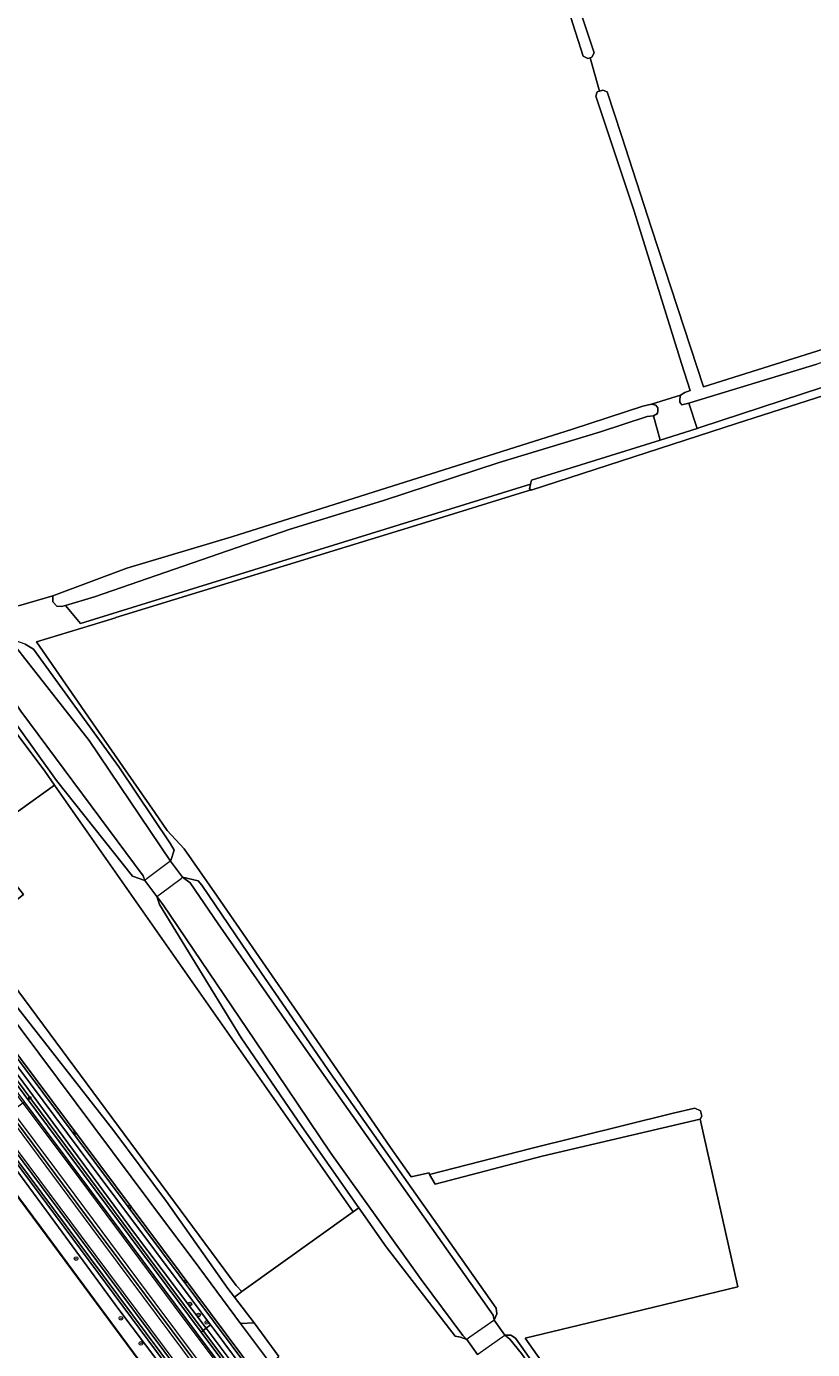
# Model space of a CAD drawing. Header units: metres. Extents: x 168032 to 180145, y 382923 to 399665.
# Tile 269 of 293: x 169801 to 169971, y 397392 to 397678. Entities that reach past the tile are written whole.
import ezdxf
from ezdxf.enums import TextEntityAlignment as Align

# ---------------------------------------------------------------- set-up
doc = ezdxf.new("R2010")
doc.units = ezdxf.units.M
doc.linetypes.add('VW-3-3_STREEP', pattern=[6, 3, -3])
doc.layers.get('0').update_dxf_attribs({"color": 8, "lineweight": 18})
for name, color, linetype, lineweight in [('B-WE-GK-BESCHOEIING_DAMWAND-G', 8, 'GK-BESCHOEIING', 18), ('B-WE-GR-BEPLANTING_CULTUUR_BOSPLANTSOEN-GV', 8, 'Continuous', 18), ('B-WE-GR-BEPLANTING_CULTUUR_VASTE PLANTENVAK-GV', 8, 'Continuous', 18), ('B-WE-GR-BOOM-S', 8, 'Continuous', 18), ('B-WE-GR-BOUWLAND-GV', 8, 'Continuous', 18), ('B-WE-GR-GRAS-GV', 8, 'Continuous', 18), ('B-WE-GR-HAAG-G', 8, 'GR-HAAG1', 18), ('B-WE-GW-TALUD_KRUIN-G', 8, 'Continuous', 18), ('B-WE-IE-MEUBILAIR_WEGMEUBILAIR-G', 8, 'Continuous', 18), ('B-WE-IE-MEUBILAIR_WEGMEUBILAIR_PAAL-S', 8, 'Continuous', 18), ('B-WE-IE-TERREINAFSCHEIDING_KUNSTMATIG_HEKWERK-G', 8, 'IE-TERREINAFSCHEIDING-KUNSTMATIG', 18), ('B-WE-IE-TERREINAFSCHEIDING_KUNSTMATIG_MUUR-GV', 8, 'Continuous', 18), ('B-WE-KW-KUNSTWERK_DEK-GV', 8, 'Continuous', 18), ('B-WE-OG-TERREIN_CULTUURSCHEIDING-GV', 8, 'Continuous', 18), ('B-WE-OG-TERREIN_ERF-GV', 8, 'Continuous', 18), ('B-WE-OG-WATER-GV', 8, 'Continuous', 18), ('B-WE-OG-WATER_GREPPEL-GV', 8, 'Continuous', 18), ('B-WE-OG-WATER_RIVIER-GV', 8, 'Continuous', 18), ('B-WE-OG-WATER_SLOOT-GV', 8, 'Continuous', 18), ('B-WE-OG-WEG-GV', 8, 'Continuous', 18), ('B-WE-RI-GWA_KOLK-S', 8, 'Continuous', 18), ('B-WE-VH-VERHARDING_ASFALT-GV', 8, 'Continuous', 18), ('B-WE-VH-VERHARDING_BETONSTRAATSTEEN-GV', 8, 'Continuous', 18), ('B-WE-VH-VERHARDING_FUNDERING_ZAND-GV', 8, 'Continuous', 18), ('B-WE-VH-VERHARDING_GRASBETONSTEEN-GV', 8, 'Continuous', 18), ('B-WE-VW-MARKERING_LANGS_STREEP_33-G', 8, 'VW-3-3_STREEP', 13), ('B-WE-VW-MARKERING_LANGS_STREEP_DOORGETROKKEN_3X015-G', 8, 'Continuous', 13), ('B-WE-VW-MARKERING_PICTOGRAM-G', 8, 'Continuous', 18)]:
    doc.layers.add(name, color=color, linetype=linetype, lineweight=lineweight)
doc.styles.add('NLCS-ISO', font='NLCS-ISO.ttf')
doc.linetypes.add('GK-BESCHOEIING', pattern='A,30,-5,[1,NLCS.SHX,S=1,R=0,X=0,Y=0],-5', length=40)
doc.linetypes.add('GR-HAAG1', pattern='A,6,[176,NLCS.SHX,S=0.125,R=0,X=0,Y=0],-2', length=8)
doc.linetypes.add('IE-TERREINAFSCHEIDING-KUNSTMATIG', pattern='A,4,[82,NLCS.SHX,S=0.75,R=90,X=0,Y=0],4,-2', length=10)

# ---------------------------------------------------------------- blocks, each defined once
blk = doc.blocks.new('SIE-WEG_PAAL_HECTOMETERPAAL-SO')
at = {"color": 0, "linetype": 'ByBlock', "lineweight": 18}
blk.add_lwpolyline([(-1.44375, -0.94375), (1.44375, -0.94375), (1.44375, 0.94375), (-1.44375, 0.94375)], close=True, dxfattribs=at)
at = {"color": 0, "linetype": 'ByBlock', "lineweight": 18, "style": 'NLCS-ISO'}
blk.add_text('hm', height=1.5, dxfattribs=at).set_placement((0, 0), align=Align.MIDDLE_CENTER)
at = {"style": 'NLCS-ISO'}
blk.add_attdef('WAARDE', (2.13125, -1.69375), '', height=1.5, dxfattribs=at)
blk = doc.blocks.new('SRI-KOLK-SO')
at = {"color": 0, "linetype": 'ByBlock', "lineweight": 18}
blk.add_lwpolyline([(-1.125, -1.125), (1.125, -1.125), (1.125, 1.125), (-1.125, 1.125)], close=True, dxfattribs=at)
at = {"color": 0, "linetype": 'ByBlock', "lineweight": 18, "style": 'NLCS-ISO'}
blk.add_text('k', height=1.5, dxfattribs=at).set_placement((0, 0), align=Align.MIDDLE_CENTER)
blk = doc.blocks.new('SGR-BOOM_01-SO')
at = {"linetype": 'ByBlock', "lineweight": 18}
h = blk.add_hatch(color=0, dxfattribs=at)
h.dxf.hatch_style = 1
edge = h.paths.add_edge_path()
edge.add_arc((0, 0), 0.25, 0, 360)
at = {"color": 0, "linetype": 'ByBlock', "lineweight": 18}
for radius in [2, 0.25]:
    blk.add_circle((0, 0), radius, dxfattribs=at)

msp = doc.modelspace()

# ---------------------------------------------------------------- linework, layer by layer
at = {"layer": 'B-WE-GK-BESCHOEIING_DAMWAND-G', "flags": 128}
msp.add_lwpolyline([(169638.37, 397641.729), (169658.733, 397614.351), (169680.825, 397584.766), (169702.843, 397554.926), (169730.758, 397517.612), (169754.97, 397484.883), (169779.341, 397452.045), (169804.395, 397418.286), (169831.302, 397381.879), (169848.598, 397358.696), (169863.92, 397338.299)], dxfattribs=at)
at = {"layer": 'B-WE-GR-BEPLANTING_CULTUUR_BOSPLANTSOEN-GV', "flags": 128}
msp.add_lwpolyline([(170200.29, 397678.466), (170168.35, 397668.13), (170129.596, 397655.457), (170093.705, 397644.25), (170060.989, 397633.601), (170032.476, 397624.751), (170001.536, 397614.651), (169972.41, 397605.026), (169945.861, 397596.985), (169944.724, 397596.616), (169946.488, 397591.103), (169947.085, 397591.289), (170048.949, 397624.732), (170091.202, 397638.437), (170133.786, 397652.097), (170160.617, 397660.734), (170187.195, 397669.776), (170227.539, 397682.152)], dxfattribs=at)
msp.add_lwpolyline([(169910.423, 397579.055), (169910.625, 397579.912), (169938.474, 397588.602), (169937.045, 397593.834), (169935.69, 397593.684), (169925.56, 397590.397), (169903.63, 397583.764), (169878.424, 397575.454), (169858.444, 397569.328), (169816.088, 397554.692), (169809.767, 397552.821), (169813.041, 397548.934)], close=True, dxfattribs=at)
at = {"layer": 'B-WE-GR-BEPLANTING_CULTUUR_VASTE PLANTENVAK-GV', "flags": 128}
for points in [[(169917.952, 397382.034), (169909.292, 397394.293), (169932.616, 397399.935), (169955.297, 397405.422), (169947.848, 397438.458), (169947.115, 397441.675), (169912.954, 397433.696), (169889.773, 397427.617), (169888.591, 397429.72), (169888.484, 397430.067), (169887.493, 397429.839), (169884.58, 397429.169), (169880.159, 397435.563), (169875.904, 397441.718), (169865.628, 397456.582), (169842.592, 397489.901), (169835.508, 397500.148), (169831.828, 397504.092), (169829.108, 397508.017), (169814.635, 397528.897), (169803.524, 397544.927), (169815.406, 397548.578), (169820.609, 397550.176), (169820.721, 397550.21), (169888.663, 397571.083), (169896.791, 397573.58), (169908.182, 397577.08), (169910.553, 397577.808), (169910.175, 397578.06), (169910.423, 397579.055), (169813.041, 397548.934), (169809.767, 397552.821), (169808.944, 397552.577), (169807.917, 397552.639), (169807.022, 397553.604), (169807.065, 397554.883), (169799.644, 397552.77)], [(169801.061, 397544.427), (169802.855, 397543.392), (169821.37, 397517.874), (169832.51, 397501.226), (169833.288, 397499.839), (169832.563, 397497.642), (169832.52, 397497.513), (169835.149, 397494.016), (169838.495, 397493.206), (169839.311, 397492.273), (169852.237, 397473.245), (169867.195, 397451.491), (169890.316, 397418.794), (169902.985, 397400.781), (169903.115, 397399.516), (169902.546, 397398.175), (169904.834, 397394.924), (169906.177, 397394.911), (169907.2, 397394.263), (169930.2, 397361.779)]]:
    msp.add_lwpolyline(points, dxfattribs=at)
at = {"layer": 'B-WE-GR-BOUWLAND-GV', "flags": 128}
for points in [[(169799.644, 397552.77), (169807.065, 397554.883), (169823.034, 397560.882), (169845.788, 397567.697), (169919.546, 397590.98), (169934.761, 397595.905), (169936.586, 397596.406), (169942.87, 397598.35), (169943.838, 397598.901), (169944.946, 397599.303), (169943.078, 397605.184), (169932.862, 397638.102), (169924.596, 397663.028), (169924.88, 397663.959), (169925.365, 397664.093), (169923.32, 397671.338), (169922.83, 397671.169), (169921.846, 397671.633), (169901.517, 397735.244)], [(169999.075, 397606.304), (169955.022, 397592.215), (169910.572, 397577.795), (169910.553, 397577.808), (169908.182, 397577.08), (169896.791, 397573.58), (169888.663, 397571.083), (169820.721, 397550.21), (169820.609, 397550.176), (169815.406, 397548.578), (169803.524, 397544.927), (169814.635, 397528.897), (169829.108, 397508.017), (169831.828, 397504.092), (169835.508, 397500.148), (169842.592, 397489.901), (169865.628, 397456.582), (169875.904, 397441.718), (169880.159, 397435.563), (169884.58, 397429.169), (169887.493, 397429.839), (169888.484, 397430.067), (169888.591, 397429.72), (169910.503, 397435.339), (169941.006, 397442.911), (169945.966, 397444.073), (169947.209, 397443.483), (169947.527, 397442.333), (169947.115, 397441.675), (169947.848, 397438.458), (169955.297, 397405.422), (169932.616, 397399.935), (169909.292, 397394.293), (169917.952, 397382.034)]]:
    msp.add_lwpolyline(points, dxfattribs=at)
at = {"layer": 'B-WE-GR-GRAS-GV', "flags": 128}
for points in [[(169919.068, 397687.811), (169924.207, 397672.355), (169923.69, 397671.467), (169923.32, 397671.338), (169925.365, 397664.093), (169926.071, 397664.29), (169926.991, 397663.979), (169930.136, 397654.521), (169936.595, 397634.422), (169947.875, 397600.15), (170047.737, 397631.586), (170168.15, 397670.317), (170200.386, 397680.78)], [(169835.756, 397381.339), (169821.359, 397400.456), (169807.491, 397419.372), (169792.537, 397439.564), (169776.727, 397460.25), (169760.629, 397481.874), (169747.256, 397499.787), (169733.723, 397518.097), (169720.217, 397536.437), (169698.113, 397565.863), (169674.879, 397597.08), (169658.455, 397619.631), (169640.852, 397643.789), (169638.388, 397641.789), (169658.773, 397614.381), (169680.865, 397584.796), (169702.883, 397554.956), (169730.798, 397517.642), (169755.01, 397484.913), (169779.381, 397452.075), (169804.435, 397418.316), (169831.342, 397381.909)], [(169834.884, 397384.112), (169794.857, 397437.908), (169764.916, 397477.898), (169760.956, 397483.187), (169705.109, 397558.343), (169676.296, 397596.811), (169673.925, 397600.011), (169652.218, 397629.299), (169641.202, 397644.055), (169640.852, 397643.789), (169658.455, 397619.631), (169674.879, 397597.08), (169698.113, 397565.863), (169720.217, 397536.437), (169733.723, 397518.097), (169747.256, 397499.787), (169760.629, 397481.874), (169776.727, 397460.25), (169792.537, 397439.564), (169807.491, 397419.372), (169821.359, 397400.456), (169835.756, 397381.339)]]:
    msp.add_lwpolyline(points, dxfattribs=at)
for points in [[(169944.724, 397596.616), (169943.208, 397596.262), (169942.759, 397596.831), (169942.732, 397597.445), (169942.87, 397598.35), (169936.586, 397596.406), (169937.533, 397596.124), (169937.953, 397595.558), (169937.983, 397594.971), (169937.898, 397594.34), (169937.045, 397593.834), (169938.474, 397588.602), (169946.488, 397591.103)], [(169807.428, 397513.949), (169792.501, 397503.286), (169791.882, 397501.415), (169800.693, 397490.303), (169790.136, 397481.968), (169846.73, 397405.689), (169847.954, 397404.353), (169872.068, 397421.639)]]:
    msp.add_lwpolyline(points, close=True, dxfattribs=at)
at = {"layer": 'B-WE-GR-HAAG-G', "flags": 128}
for points in [[(169933.128, 397274.471), (169918.417, 397293.8), (169878.056, 397347.645), (169850.132, 397385.222), (169841.947, 397396.152), (169841.203, 397397.145), (169837.208, 397402.481), (169812.965, 397434.856), (169785.938, 397471.114), (169780.386, 397478.582), (169761.541, 397503.926), (169716.21, 397564.333), (169695.843, 397591.648), (169693.221, 397595.175), (169684.032, 397607.536), (169674.614, 397620.206), (169657.001, 397643.909), (169640.974, 397665.573), (169627.988, 397683.156), (169617.238, 397698.189), (169600.871, 397721.128), (169586.028, 397742.235), (169576.072, 397756.833), (169572.977, 397761.371), (169564.864, 397773.598), (169560.898, 397779.574)], [(169933.128, 397274.471), (169918.417, 397293.8), (169878.056, 397347.645), (169850.132, 397385.222), (169841.947, 397396.152), (169841.203, 397397.145), (169837.208, 397402.481), (169812.965, 397434.856), (169785.938, 397471.114), (169780.386, 397478.582), (169761.541, 397503.926), (169716.21, 397564.333), (169695.843, 397591.648), (169693.221, 397595.175), (169684.032, 397607.536), (169674.614, 397620.206), (169657.001, 397643.909), (169640.974, 397665.573), (169627.988, 397683.156), (169617.238, 397698.189), (169600.871, 397721.128), (169586.028, 397742.235), (169576.072, 397756.833)]]:
    msp.add_lwpolyline(points, dxfattribs=at)
at = {"layer": 'B-WE-GW-TALUD_KRUIN-G', "flags": 128}
msp.add_lwpolyline([(169866.651, 397340.133), (169855.529, 397354.226), (169845.133, 397368.891), (169835.756, 397381.339), (169821.359, 397400.456), (169807.491, 397419.372), (169792.537, 397439.564), (169776.727, 397460.25), (169760.629, 397481.874), (169747.256, 397499.787), (169733.723, 397518.097), (169720.217, 397536.437), (169698.113, 397565.863), (169674.879, 397597.08), (169658.455, 397619.631), (169640.852, 397643.789)], dxfattribs=at)
at = {"layer": 'B-WE-IE-MEUBILAIR_WEGMEUBILAIR-G', "flags": 128}
for points in [[(169559.138, 397772.225), (169560.295, 397770.672), (169665.555, 397629.342), (169682.596, 397606.468), (169691.617, 397594.357), (169698.142, 397585.599), (169727.826, 397545.697), (169758.322, 397504.839), (169778.553, 397477.77), (169793.482, 397457.794), (169827.648, 397411.85), (169839.566, 397395.919), (169839.721, 397395.712), (169871.625, 397353.068), (169875.574, 397347.592), (169923.392, 397283.411), (169933.178, 397270.277), (169957.004, 397238.582)], [(169977.888, 397192.504), (169937.98, 397245.99), (169893.279, 397305.866), (169866.576, 397341.628), (169856.727, 397354.832), (169834.884, 397384.112), (169794.857, 397437.908), (169764.916, 397477.898), (169760.956, 397483.187), (169705.109, 397558.343), (169676.296, 397596.811), (169673.925, 397600.011), (169652.218, 397629.299), (169626.568, 397663.655), (169624.265, 397666.74), (169597.154, 397703.201)]]:
    msp.add_lwpolyline(points, dxfattribs=at)
at = {"layer": 'B-WE-IE-TERREINAFSCHEIDING_KUNSTMATIG_HEKWERK-G', "flags": 128}
for points in [[(169797.74, 397467.9), (169820.258, 397439.159), (169831.675, 397423.823)], [(169844.943, 397405.009), (169846.334, 397403.192), (169850.59, 397397.635)]]:
    msp.add_lwpolyline(points, dxfattribs=at)
at = {"layer": 'B-WE-IE-TERREINAFSCHEIDING_KUNSTMATIG_MUUR-GV', "flags": 128}
msp.add_lwpolyline([(169638.388, 397641.789), (169638.31, 397641.725), (169658.693, 397614.321), (169680.785, 397584.736), (169702.803, 397554.896), (169730.718, 397517.582), (169754.93, 397484.853), (169779.301, 397452.015), (169804.355, 397418.256), (169831.262, 397381.849), (169848.558, 397358.666), (169863.88, 397338.269), (169863.96, 397338.329), (169848.638, 397358.726), (169831.342, 397381.909), (169804.435, 397418.316), (169779.381, 397452.075), (169755.01, 397484.913), (169730.798, 397517.642), (169702.883, 397554.956), (169680.865, 397584.796), (169658.773, 397614.381)], close=True, dxfattribs=at)
at = {"layer": 'B-WE-KW-KUNSTWERK_DEK-GV', "flags": 128}
for points in [[(169834.814, 397493.764), (169835.149, 397494.016), (169832.52, 397497.513), (169832.114, 397497.208), (169827.485, 397493.728), (169826.95, 397493.326), (169829.579, 397489.829), (169830.33, 397490.394)], [(169904.429, 397394.639), (169904.834, 397394.924), (169902.546, 397398.175), (169902.26, 397397.974), (169897.278, 397394.468), (169896.648, 397394.025), (169898.936, 397390.774), (169899.497, 397391.169)]]:
    msp.add_lwpolyline(points, close=True, dxfattribs=at)
at = {"layer": 'B-WE-OG-TERREIN_CULTUURSCHEIDING-GV', "flags": 128}
for points in [[(169830.106, 397488.104), (169829.579, 397489.829), (169826.95, 397493.326), (169824.325, 397494.253), (169807.854, 397514.942), (169790.705, 397538.816), (169790.276, 397540), (169791.497, 397543.049), (169782.302, 397541.05), (169773.671, 397538.426)], [(169772.746, 397534.978), (169773.67, 397535.307), (169787.428, 397540.797), (169805.293, 397516.998), (169807.428, 397513.949), (169872.068, 397421.639), (169873.247, 397422.484), (169860.918, 397440.065), (169847.803, 397459.299), (169830.106, 397488.104)]]:
    msp.add_lwpolyline(points, dxfattribs=at)
at = {"layer": 'B-WE-OG-TERREIN_ERF-GV', "flags": 128}
for points in [[(169807.428, 397513.949), (169805.293, 397516.998), (169787.428, 397540.797), (169773.67, 397535.307), (169772.746, 397534.978), (169769.674, 397533.883), (169767.915, 397533.256), (169754.895, 397529.024), (169754.856, 397529.024), (169756.008, 397527.528), (169768.111, 397511.817), (169771.109, 397507.765), (169773.12, 397504.421), (169771.057, 397502.918), (169772.945, 397500.456), (169774.223, 397498.788), (169788.258, 397480.485), (169790.136, 397481.968), (169800.693, 397490.303), (169791.882, 397501.415), (169792.501, 397503.286)], [(169790.136, 397481.968), (169788.258, 397480.485), (169792.017, 397475.583), (169792.439, 397474.791), (169797.342, 397468.163), (169797.74, 397467.9), (169820.258, 397439.159), (169831.675, 397423.823), (169844.943, 397405.009), (169846.334, 397403.192), (169847.954, 397404.353), (169846.73, 397405.689)]]:
    msp.add_lwpolyline(points, close=True, dxfattribs=at)
msp.add_lwpolyline([(169898.936, 397390.774), (169896.648, 397394.025), (169895.292, 397394.476), (169894.142, 397394.732), (169879.159, 397414.053), (169873.247, 397422.484), (169872.068, 397421.639), (169847.954, 397404.353), (169846.334, 397403.192), (169850.59, 397397.635), (169855.993, 397390.299)], dxfattribs=at)
at = {"layer": 'B-WE-OG-WATER-GV', "flags": 128}
msp.add_lwpolyline([(169831.262, 397381.849), (169804.355, 397418.256), (169779.301, 397452.015), (169754.93, 397484.853), (169730.718, 397517.582), (169702.803, 397554.896), (169680.785, 397584.736), (169658.693, 397614.321), (169638.31, 397641.725), (169619.699, 397626.429), (169637.878, 397602.173), (169661.78, 397569.841), (169668.194, 397561.23), (169681.051, 397543.981), (169700.073, 397518.214), (169728.345, 397479.975), (169747.332, 397454.218), (169760.804, 397436.007), (169760.93, 397435.836), (169764.106, 397431.577), (169771.5, 397421.661), (169793.106, 397392.514), (169799.09, 397384.475)], dxfattribs=at)
at = {"layer": 'B-WE-OG-WATER_GREPPEL-GV', "flags": 128}
for points in [[(169865.944, 397848.919), (169864.953, 397848.473), (169864.97, 397847.266), (169870.597, 397829.414), (169879.367, 397802.478), (169891.778, 397764.177), (169901.517, 397735.244), (169921.846, 397671.633), (169922.83, 397671.169), (169923.32, 397671.338), (169923.69, 397671.467), (169924.207, 397672.355), (169919.068, 397687.811), (169915.115, 397700.947), (169909.392, 397717.599), (169898.253, 397753.017), (169892.008, 397771.789), (169886.744, 397788.325), (169876.661, 397820.527), (169870.828, 397838.925), (169867.559, 397847.687), (169866.732, 397848.588)], [(169935.69, 397593.684), (169937.045, 397593.834), (169937.898, 397594.34), (169937.983, 397594.971), (169937.953, 397595.558), (169937.533, 397596.124), (169936.586, 397596.406), (169934.761, 397595.905), (169919.546, 397590.98), (169845.788, 397567.697), (169823.034, 397560.882), (169807.065, 397554.883), (169807.022, 397553.604), (169807.917, 397552.639), (169808.944, 397552.577), (169809.767, 397552.821), (169816.088, 397554.692), (169858.444, 397569.328), (169878.424, 397575.454), (169903.63, 397583.764), (169925.56, 397590.397)], [(169947.115, 397441.675), (169947.527, 397442.333), (169947.209, 397443.483), (169945.966, 397444.073), (169941.006, 397442.911), (169910.503, 397435.339), (169888.591, 397429.72), (169889.773, 397427.617), (169912.954, 397433.696)]]:
    msp.add_lwpolyline(points, close=True, dxfattribs=at)
for points in [[(170227.539, 397682.152), (170187.195, 397669.776), (170160.617, 397660.734), (170133.786, 397652.097), (170091.202, 397638.437), (170048.949, 397624.732), (169947.085, 397591.289), (169946.488, 397591.103), (169938.474, 397588.602), (169910.625, 397579.912), (169910.423, 397579.055), (169910.175, 397578.06), (169910.553, 397577.808), (169910.572, 397577.795), (169955.022, 397592.215), (169999.075, 397606.304), (170040.946, 397619.665), (170092.143, 397636.268), (170129.047, 397648.002), (170156.533, 397656.958), (170202.128, 397671.394), (170202.349, 397671.464), (170238.062, 397683.146)], [(170047.737, 397631.586), (169947.875, 397600.15), (169936.595, 397634.422), (169930.136, 397654.521), (169926.991, 397663.979), (169926.071, 397664.29), (169925.365, 397664.093), (169924.88, 397663.959), (169924.596, 397663.028), (169932.862, 397638.102), (169943.078, 397605.184), (169944.946, 397599.303), (169943.838, 397598.901), (169942.87, 397598.35), (169942.732, 397597.445), (169942.759, 397596.831), (169943.208, 397596.262), (169944.724, 397596.616), (169945.861, 397596.985), (169972.41, 397605.026)]]:
    msp.add_lwpolyline(points, dxfattribs=at)
at = {"layer": 'B-WE-OG-WATER_RIVIER-GV', "flags": 128}
for points in [[(169979.232, 397289.647), (169959.767, 397317.641), (169946.273, 397336.73), (169929.817, 397360.185), (169908.452, 397390.945), (169905.936, 397394.053), (169904.834, 397394.924), (169902.546, 397398.175), (169902.373, 397399.286), (169859.957, 397459.433), (169842.82, 397483.945), (169836.787, 397492.776), (169835.149, 397494.016), (169832.52, 397497.513), (169814.945, 397523.63), (169797.636, 397545.699), (169796.25, 397548.428), (169772.571, 397585.25), (169743.068, 397627.069), (169742.089, 397628.555), (169740.163, 397631.619), (169739.347, 397633.056), (169725.157, 397654.057), (169702.709, 397688.068)], [(169695.493, 397683.483), (169722.502, 397645.727), (169730.203, 397633.289), (169734.68, 397628.173), (169736.606, 397625.109), (169749.999, 397601.908), (169760.68, 397586.547), (169782.42, 397555.069), (169789.449, 397547.244), (169790.19, 397545.936), (169791.497, 397543.049), (169800.095, 397529.971), (169826.614, 397494.292), (169826.95, 397493.326), (169829.579, 397489.829), (169830.94, 397488.036), (169850.698, 397458.82), (169867.202, 397434.315), (169886.786, 397406.983), (169895.75, 397394.864), (169896.648, 397394.025), (169898.936, 397390.774)]]:
    msp.add_lwpolyline(points, dxfattribs=at)
at = {"layer": 'B-WE-OG-WATER_SLOOT-GV', "flags": 128}
for points in [[(169801.061, 397544.427), (169797.636, 397545.699), (169814.945, 397523.63), (169832.52, 397497.513), (169832.563, 397497.642), (169833.288, 397499.839), (169832.51, 397501.226), (169821.37, 397517.874), (169802.855, 397543.392)], [(169791.497, 397543.049), (169790.276, 397540), (169790.705, 397538.816), (169807.854, 397514.942), (169824.325, 397494.253), (169826.95, 397493.326), (169826.614, 397494.292), (169800.095, 397529.971)], [(169838.495, 397493.206), (169835.149, 397494.016), (169836.787, 397492.776), (169842.82, 397483.945), (169859.957, 397459.433), (169902.373, 397399.286), (169902.546, 397398.175), (169903.115, 397399.516), (169902.985, 397400.781), (169890.316, 397418.794), (169867.195, 397451.491), (169852.237, 397473.245), (169839.311, 397492.273)], [(169850.698, 397458.82), (169830.94, 397488.036), (169829.579, 397489.829), (169830.106, 397488.104), (169847.803, 397459.299), (169860.918, 397440.065), (169873.247, 397422.484), (169879.159, 397414.053), (169894.142, 397394.732), (169895.292, 397394.476), (169896.648, 397394.025), (169895.75, 397394.864), (169886.786, 397406.983), (169867.202, 397434.315)], [(169986.231, 397281.33), (169974.267, 397298.427), (169955.942, 397324.901), (169930.2, 397361.779), (169907.2, 397394.263), (169906.177, 397394.911), (169904.834, 397394.924), (169905.936, 397394.053), (169908.452, 397390.945), (169929.817, 397360.185), (169946.273, 397336.73), (169959.767, 397317.641), (169979.232, 397289.647), (169989.549, 397274.982), (169988.354, 397274.069), (170042.533, 397196.271), (170098.071, 397116.262), (170153.335, 397036.709), (170199.341, 396969.623), (170199.883, 396969.99), (170200.408, 396974.219), (170186.529, 396993.968), (170086.621, 397137.36)]]:
    msp.add_lwpolyline(points, close=True, dxfattribs=at)
at = {"layer": 'B-WE-OG-WEG-GV', "flags": 128}
for points in [[(169928.685, 397281.569), (169927.153, 397283.62), (169704.62, 397581.641), (169684.716, 397608.381), (169653.096, 397650.862), (169625.103, 397689.098), (169602.287, 397721.154), (169582.395, 397749.572), (169557.957, 397785.384), (169558.394, 397785.691), (169551.988, 397795.366), (169548.613, 397800.463)], [(169627.988, 397683.156), (169640.974, 397665.573), (169657.001, 397643.909), (169674.614, 397620.206), (169684.032, 397607.536), (169693.221, 397595.175), (169695.843, 397591.648), (169716.21, 397564.333), (169761.541, 397503.926), (169780.386, 397478.582), (169785.938, 397471.114), (169812.965, 397434.856), (169837.208, 397402.481), (169841.203, 397397.145), (169841.947, 397396.152), (169850.132, 397385.222)], [(169977.409, 397218.068), (169950.837, 397253.811), (169937.095, 397269.9), (169934.705, 397272.383), (169933.128, 397274.471), (169918.417, 397293.8), (169878.056, 397347.645), (169850.132, 397385.222), (169841.947, 397396.152), (169841.203, 397397.145), (169840.252, 397396.433), (169840.656, 397395.897), (169848.707, 397385.218), (169876.327, 397347.743), (169882.218, 397339.987), (169903.627, 397311.752), (169920.796, 397288.413), (169924.057, 397284.085), (169939.459, 397263.64), (169966.418, 397228.485), (169991.076, 397194.742)]]:
    msp.add_lwpolyline(points, dxfattribs=at)
for points in [[(169682.596, 397606.468), (169682.138, 397606.128), (169691.105, 397594.096), (169701.527, 397580.112), (169727.32, 397545.3), (169762.872, 397497.901), (169778.047, 397477.545), (169800.821, 397446.999), (169839.135, 397395.597), (169839.566, 397395.919), (169827.648, 397411.85), (169793.482, 397457.794), (169778.553, 397477.77), (169758.322, 397504.839), (169727.826, 397545.697), (169698.142, 397585.599), (169691.617, 397594.357)], [(169683.275, 397606.973), (169682.596, 397606.468), (169691.617, 397594.357), (169698.142, 397585.599), (169727.826, 397545.697), (169758.322, 397504.839), (169778.553, 397477.77), (169793.482, 397457.794), (169827.648, 397411.85), (169839.566, 397395.919), (169840.252, 397396.433), (169824.538, 397417.278), (169799.576, 397451.108), (169779.206, 397478.059), (169774.307, 397484.542), (169748.292, 397519.689), (169723.452, 397552.708), (169707.388, 397574.662), (169692.408, 397594.761), (169685.875, 397603.527)], [(169684.032, 397607.536), (169683.275, 397606.973), (169685.875, 397603.527), (169692.408, 397594.761), (169707.388, 397574.662), (169723.452, 397552.708), (169748.292, 397519.689), (169774.307, 397484.542), (169779.206, 397478.059), (169799.576, 397451.108), (169824.538, 397417.278), (169840.252, 397396.433), (169841.203, 397397.145), (169837.208, 397402.481), (169812.965, 397434.856), (169785.938, 397471.114), (169780.386, 397478.582), (169761.541, 397503.926), (169716.21, 397564.333), (169695.843, 397591.648), (169693.221, 397595.175)], [(169765.377, 397478.28), (169764.916, 397477.898), (169794.857, 397437.908), (169834.884, 397384.112), (169856.727, 397354.832), (169857.096, 397355.321), (169856.957, 397355.507), (169853.651, 397359.936), (169842.887, 397374.353), (169817.934, 397407.833), (169793.855, 397440.093), (169788.732, 397446.957)], [(169797.74, 397467.9), (169797.342, 397468.163), (169796.168, 397466.476), (169831.887, 397418.654), (169837.392, 397411.285), (169847.7, 397397.484), (169850.59, 397397.635), (169846.334, 397403.192), (169844.943, 397405.009), (169831.675, 397423.823), (169820.258, 397439.159)], [(169840.252, 397396.433), (169839.566, 397395.919), (169839.721, 397395.712), (169871.625, 397353.068), (169875.574, 397347.592), (169923.392, 397283.411), (169924.057, 397284.085), (169920.796, 397288.413), (169903.627, 397311.752), (169882.218, 397339.987), (169876.327, 397347.743), (169848.707, 397385.218), (169840.656, 397395.897)], [(169924.057, 397284.085), (169923.392, 397283.411), (169875.574, 397347.592), (169871.625, 397353.068), (169839.721, 397395.712), (169839.566, 397395.919), (169839.135, 397395.597), (169858.308, 397369.875), (169890.274, 397327.118), (169934.445, 397267.8), (169976.385, 397211.615), (169980.998, 397205.422), (170027.019, 397143.644), (170059.477, 397100.24), (170096.037, 397051.238), (170146.171, 396984.148), (170147.71, 396985.332), (170119.644, 397023.488), (170094.432, 397057.194), (170046.554, 397119.924), (169991.076, 397194.742), (169966.418, 397228.485), (169939.459, 397263.64)]]:
    msp.add_lwpolyline(points, close=True, dxfattribs=at)
at = {"layer": 'B-WE-VH-VERHARDING_ASFALT-GV', "flags": 128}
for points in [[(169751.782, 397526.111), (169745.271, 397534.901), (169708.42, 397584.264), (169691.978, 397606.288), (169688.349, 397611.149), (169685.195, 397608.746), (169775.843, 397487.212), (169872.154, 397358.197), (169929.382, 397281.57), (169931.698, 397278.676), (169936.032, 397273.783), (169940.553, 397269.369), (169944.675, 397265.805), (169949.114, 397262.186), (169952.416, 397259.768), (169955.805, 397257.474), (169967.527, 397249.963)], [(169932.702, 397283.959), (169917.402, 397304.192), (169912.904, 397310.397), (169888.674, 397342.63), (169883.449, 397349.723), (169869.763, 397368.09), (169860.868, 397379.855), (169854.172, 397388.819), (169847.7, 397397.484), (169837.392, 397411.285), (169831.887, 397418.654), (169796.168, 397466.476), (169790.368, 397474.24), (169772.817, 397497.738), (169771.56, 397499.421), (169759.961, 397514.95), (169751.782, 397526.111)]]:
    msp.add_lwpolyline(points, dxfattribs=at)
for points in [[(169800.899, 397445.361), (169800.587, 397445.128), (169798.258, 397443.385), (169797.753, 397443.008), (169815.807, 397418.748), (169838.402, 397388.439), (169857.519, 397362.818), (169858.033, 397363.201), (169860.404, 397364.966), (169860.708, 397365.192), (169851.638, 397377.373), (169838.173, 397395.407), (169819.64, 397420.227)], [(169797.753, 397443.008), (169797.296, 397442.666), (169794.886, 397440.863), (169794.496, 397440.572), (169818.575, 397408.311), (169843.528, 397374.831), (169854.292, 397360.414), (169854.679, 397360.703), (169857.062, 397362.477), (169857.519, 397362.818), (169838.402, 397388.439), (169815.807, 397418.748)]]:
    msp.add_lwpolyline(points, close=True, dxfattribs=at)
at = {"layer": 'B-WE-VH-VERHARDING_BETONSTRAATSTEEN-GV', "flags": 128}
for points in [[(169685.195, 397608.746), (169684.716, 397608.381), (169704.62, 397581.641), (169927.153, 397283.62), (169928.685, 397281.569)], [(169943.332, 397266.202), (169948.724, 397261.773), (169949.114, 397262.186), (169944.675, 397265.805), (169940.553, 397269.369), (169936.032, 397273.783), (169931.698, 397278.676), (169929.382, 397281.57), (169872.154, 397358.197), (169775.843, 397487.212), (169685.195, 397608.746)]]:
    msp.add_lwpolyline(points, dxfattribs=at)
msp.add_lwpolyline([(169850.59, 397397.635), (169847.7, 397397.484), (169854.172, 397388.819), (169855.993, 397390.299)], close=True, dxfattribs=at)
at = {"layer": 'B-WE-VH-VERHARDING_FUNDERING_ZAND-GV', "flags": 128}
for points in [[(169829.579, 397489.829), (169830.33, 397490.394), (169834.814, 397493.764), (169835.149, 397494.016), (169832.52, 397497.513), (169832.114, 397497.208), (169827.485, 397493.728), (169826.95, 397493.326)], [(169898.936, 397390.774), (169899.497, 397391.169), (169904.429, 397394.639), (169904.834, 397394.924), (169902.546, 397398.175), (169902.26, 397397.974), (169897.278, 397394.468), (169896.648, 397394.025)]]:
    msp.add_lwpolyline(points, close=True, dxfattribs=at)
at = {"layer": 'B-WE-VH-VERHARDING_GRASBETONSTEEN-GV', "flags": 128}
for points in [[(169858.308, 397369.875), (169839.135, 397395.597), (169800.821, 397446.999), (169778.047, 397477.545), (169762.872, 397497.901), (169727.32, 397545.3), (169701.527, 397580.112), (169691.105, 397594.096), (169682.138, 397606.128), (169681.448, 397605.613), (169688.874, 397595.653), (169690.331, 397593.701), (169709.999, 397567.338), (169715.066, 397560.518), (169741.103, 397525.49), (169749.353, 397514.39), (169770.953, 397485.551), (169777.198, 397477.168), (169795.52, 397452.576), (169800.899, 397445.361), (169819.64, 397420.227), (169838.173, 397395.407), (169851.638, 397377.373)], [(169843.528, 397374.831), (169818.575, 397408.311), (169794.496, 397440.572), (169789.373, 397447.436), (169765.994, 397478.79), (169760.317, 397486.404), (169734.685, 397520.702), (169725.994, 397532.331), (169706.592, 397558.613), (169686.27, 397585.797), (169675.044, 397600.846), (169674.403, 397600.367), (169685.629, 397585.318), (169705.95, 397558.136), (169725.351, 397531.854), (169734.044, 397520.223), (169759.676, 397485.926), (169765.353, 397478.312), (169765.377, 397478.28), (169788.732, 397446.957), (169793.855, 397440.093), (169817.934, 397407.833), (169842.887, 397374.353)]]:
    msp.add_lwpolyline(points, dxfattribs=at)
at = {"layer": 'B-WE-VW-MARKERING_LANGS_STREEP_33-G', "const_width": 0.15, "flags": 128}
for points in [[(168663.566, 398966.886), (168663.81, 398966.56), (168683.85, 398939.574), (168687.432, 398934.773), (168695.741, 398923.634), (168699.311, 398918.865), (168714.149, 398898.866), (168723.248, 398886.636), (168723.682, 398886.053), (168742.75, 398860.403), (168753.118, 398846.445), (168767.915, 398826.525), (168792.24, 398793.869), (168803.712, 398778.624), (168813.371, 398765.968), (168830.183, 398743.936), (168843.488, 398726.745), (168852.649, 398715.025), (168877.24, 398683.884), (168888.579, 398669.651), (168892.719, 398664.47), (168905.625, 398648.318), (168906.641, 398647.047), (168927.897, 398620.319), (168936.737, 398609.262), (168949.567, 398593.214), (168958.627, 398581.408), (168964.598, 398573.497), (168967.397, 398569.764), (168971.082, 398564.85), (168980.716, 398551.889), (168997.466, 398529.481), (169020.107, 398499.13), (169027.204, 398489.639), (169040.743, 398471.536), (169055.497, 398451.74), (169064.014, 398440.301), (169075.759, 398424.518), (169082.66, 398414.941), (169086.679, 398409.348), (169087.311, 398408.468), (169092.79, 398400.638), (169098.778, 398392.051), (169106.428, 398380.731), (169114.846, 398368.191), (169121.749, 398357.562), (169133.195, 398339.355), (169141.533, 398326.011), (169145.725, 398319.301), (169149.518, 398313.332), (169154.381, 398305.894), (169162.28, 398293.82), (169172.849, 398278.255), (169181.899, 398265.168), (169190.992, 398252.297), (169197.693, 398243.037), (169200.047, 398239.783), (169208.094, 398228.624), (169208.928, 398227.502), (169234.512, 398193.198), (169257.271, 398162.637), (169261.584, 398156.846), (169290.08, 398118.618), (169317.014, 398082.462), (169318.161, 398080.923), (169347.085, 398042.016), (169376.591, 398002.446), (169376.738, 398002.249), (169387.316, 397987.87), (169405.092, 397964.157), (169431.093, 397929.085), (169436.401, 397922.002), (169454.996, 397897.188), (169462.891, 397886.418), (169481.262, 397861.858), (169496.183, 397841.843), (169510.418, 397822.748), (169541.436, 397781.099), (169544.236, 397777.323), (169555.897, 397761.614), (169558.309, 397758.365), (169583.433, 397724.619), (169610.915, 397687.701), (169615.6, 397681.412), (169636.811, 397652.94), (169661.863, 397619.325), (169675.414, 397601.121), (169699.118, 397569.28), (169707.001, 397558.756), (169730.636, 397527.013), (169735.107, 397521.017), (169759.476, 397488.338), (169788.453, 397449.474), (169794.886, 397440.863), (169813.184, 397416.368), (169846.164, 397372.145), (169854.679, 397360.703), (169869.635, 397340.607), (169888.976, 397314.746), (169914.022, 397281.158), (169914.469, 397280.558), (169939.822, 397246.505), (169965.388, 397212.257), (169974.243, 397200.401), (169992.585, 397175.838), (170016.232, 397144.17), (170034.08, 397120.254), (170043.871, 397107.135), (170066.82, 397076.416), (170093.903, 397040.116), (170099.716, 397032.324), (170136.639, 396982.806), (170153.695, 396959.983), (170161.325, 396949.774), (170183.597, 396919.921), (170186.927, 396915.458), (170201.768, 396895.572), (170213.485, 396879.837), (170227.432, 396861.106), (170250.932, 396829.4), (170273.171, 396799.402), (170280.372, 396789.69), (170311.618, 396747.553), (170332.654, 396719.212), (170342.266, 396706.261), (170369.994, 396668.866), (170392.219, 396638.887), (170399.965, 396628.439), (170446.363, 396565.937), (170451.819, 396558.585), (170507.845, 396483.096), (170511.435, 396478.26), (170532.772, 396449.523), (170545.638, 396432.139), (170571.007, 396397.972), (170586.183, 396377.533), (170622.215, 396328.908), (170630.602, 396317.647), (170658.825, 396279.748), (170690.197, 396237.381), (170706.119, 396215.879), (170713.852, 396205.474), (170730.677, 396182.821), (170749.618, 396157.277), (170749.786, 396157.05), (170765.931, 396135.308), (170783.952, 396111.136), (170795.393, 396096.255), (170804.923, 396084.278), (170809.65, 396078.605), (170810.613, 396077.489), (170817.941, 396069.001), (170823.912, 396062.46), (170832.116, 396053.815), (170841.517, 396044.402), (170845.278, 396040.768), (170850.273, 396035.941), (170860.435, 396026.758), (170867.773, 396020.427), (170873.441, 396015.72), (170877.137, 396012.705), (170881.628, 396009.164), (170883.666, 396007.579), (170885.828, 396005.898), (170888.017, 396004.135), (170892.16, 396001.068), (170895.983, 395998.282), (170901.608, 395994.19), (170904.467, 395992.185), (170907.159, 395990.312), (170910.575, 395988.028), (170914.084, 395985.696), (170916.921, 395983.855), (170924.126, 395979.278), (170931.247, 395974.933), (170939.669, 395969.992), (170943.679, 395967.677), (170948.077, 395965.225), (170954.15, 395961.955), (170959.149, 395959.255), (170963.48, 395957.059), (170967.805, 395954.88), (170968.365, 395954.605), (170971.255, 395953.183), (170979.619, 395949.224), (170992.329, 395943.677), (170996.413, 395941.934), (171004.533, 395938.605), (171007.746, 395937.293), (171011.116, 395935.986), (171014.497, 395934.704), (171020.635, 395932.461), (171028.566, 395929.684), (171028.606, 395929.671), (171038.896, 395926.327), (171046.631, 395923.895), (171057.694, 395920.724), (171062.665, 395919.423), (171070.829, 395917.286), (171081.369, 395914.755), (171099.481, 395910.816), (171109.782, 395908.686), (171116.95, 395907.326), (171122.191, 395906.488)], [(168872.862, 398744.911), (168867.511, 398740.853), (168866.174, 398739.557), (168865.139, 398738.147), (168863.995, 398736.269), (168863.31, 398734.65), (168862.847, 398733.092), (168862.535, 398730.957), (168862.445, 398729.166), (168862.651, 398727.359), (168863.139, 398725.292), (168863.722, 398723.648), (168864.417, 398722.263), (168865.506, 398720.63), (168865.676, 398720.4), (168871.092, 398712.947), (168892.382, 398684.479), (168906.721, 398665.167), (168908.883, 398662.019), (168912.202, 398657.017), (168913.747, 398654.463), (168915.441, 398651.542), (168916.262, 398650.122), (168919.355, 398643.711), (168919.765, 398642.991), (168920.574, 398641.569), (168922.57, 398638.795), (168935.498, 398622.492), (168942.518, 398613.668), (168945.898, 398609.418), (168953.332, 398600.037), (168960.906, 398590.321), (168972.1, 398575.404), (168973.08, 398574.095), (168995.607, 398544.016), (169018.662, 398513.067), (169032.955, 398493.928), (169041.54, 398482.432), (169062.21, 398454.726), (169068.825, 398445.835), (169076.325, 398435.82), (169082.116, 398427.91), (169092.208, 398413.936), (169092.517, 398413.497), (169098.557, 398404.93), (169103.368, 398397.977), (169105.68, 398394.623), (169110.596, 398387.475), (169114.719, 398381.287), (169118.722, 398375.336), (169125.285, 398365.395), (169132.188, 398354.435), (169140.888, 398340.515), (169147.599, 398329.799), (169147.956, 398329.228), (169158.87, 398312.153), (169166.877, 398299.929), (169171.926, 398292.333), (169177.049, 398284.792), (169180.331, 398279.965), (169188.671, 398267.998), (169199.171, 398253.088), (169203.439, 398247.175), (169206.255, 398243.275), (169214.655, 398231.865), (169248.234, 398186.748), (169262.986, 398166.892), (169268.888, 398158.948), (169290.465, 398130.043), (169313.989, 398098.397), (169322.705, 398086.714), (169323.287, 398085.934), (169335.66, 398069.42), (169370.066, 398023.094), (169377.616, 398013.013), (169382.465, 398006.502), (169391.459, 397994.423), (169399.175, 397984.033), (169435.816, 397934.889), (169442.207, 397926.304), (169470.957, 397887.69), (169501.929, 397846.123), (169503.057, 397844.61), (169549.566, 397782.164), (169561.672, 397765.916), (169581.135, 397739.794), (169602.052, 397711.716), (169621.414, 397685.733), (169625.361, 397680.437), (169647.849, 397650.202), (169672.56, 397616.932), (169681.15, 397605.392), (169694.066, 397588.039), (169714.472, 397560.7), (169740.509, 397525.791), (169740.865, 397525.312), (169765.417, 397492.323), (169790.311, 397458.895), (169800.587, 397445.128), (169812.861, 397428.684), (169833.328, 397401.198), (169855.645, 397371.347), (169860.404, 397364.966), (169874.944, 397345.472), (169904.446, 397305.926), (169920.179, 397284.825), (169939.359, 397259.102), (169973.562, 397213.251), (169979.972, 397204.658), (170018.909, 397152.464), (170039.795, 397124.517), (170045.076, 397117.45), (170072.649, 397080.573), (170099.619, 397044.386), (170100.498, 397043.208), (170125.708, 397009.417), (170156.78, 396967.881), (170159.468, 396964.276), (170159.502, 396964.231), (170181.811, 396934.31), (170189.352, 396924.191), (170207.053, 396900.439), (170219.212, 396884.086), (170249.634, 396843.172), (170278.916, 396803.664), (170287.287, 396792.369), (170317.789, 396751.292), (170335.278, 396727.741), (170338.419, 396723.509), (170346.038, 396713.244), (170372.048, 396678.125), (170375.827, 396673.025), (170397.967, 396643.159), (170402.616, 396636.887), (170436.313, 396591.523), (170457.574, 396562.87), (170472.908, 396542.204), (170511.334, 396490.406), (170517.189, 396482.535), (170538.225, 396454.254), (170572.359, 396408.153), (170576.752, 396402.237), (170615.457, 396350.112), (170636.386, 396321.944), (170646.914, 396307.774), (170684.112, 396257.665), (170695.974, 396241.653), (170710.274, 396222.349), (170735.007, 396189.04), (170755.17, 396161.812), (170755.529, 396161.327), (170774.778, 396135.315), (170793.8, 396109.96), (170808.176, 396091.62), (170816.122, 396082.225), (170819.084, 396078.723), (170826.596, 396069.997), (170831.97, 396064.279), (170837.788, 396058.216), (170845.692, 396050.214), (170850.118, 396045.988), (170852.644, 396043.575), (170861.461, 396035.363), (170872.33, 396025.919), (170884.627, 396015.896), (170885.616, 396015.07), (170888.024, 396013.212), (170890.775, 396011.091), (170897.627, 396005.916), (170902.138, 396002.598), (170907.122, 395999.085), (170910.829, 395996.479), (170916.449, 395992.704), (170921.587, 395989.399), (170926.385, 395986.284), (170932.717, 395982.42), (170937.108, 395979.749), (170940.958, 395977.486), (170945.56, 395974.829), (170950.654, 395971.96), (170953.807, 395970.22), (170958.059, 395967.935), (170963.194, 395965.221), (170967.178, 395963.187), (170971.443, 395961.088), (170971.562, 395961.03), (170974.802, 395959.465), (170978.731, 395957.572), (170982.521, 395955.846), (170987.242, 395953.702), (170991.167, 395951.936), (170994.729, 395950.388), (170998.115, 395948.95), (171006.777, 395945.362), (171015.717, 395941.869), (171019.859, 395940.297), (171024.61, 395938.611), (171030.749, 395936.453), (171030.758, 395936.45), (171039.094, 395933.753), (171049.585, 395930.523), (171054.41, 395929.099), (171061.544, 395927.114), (171064.401, 395926.35), (171064.559, 395926.308), (171066.787, 395925.712), (171070.557, 395924.754), (171075.667, 395923.494), (171078.932, 395922.709), (171084.478, 395921.466), (171092.437, 395919.773), (171097.702, 395918.839), (171101.477, 395918.204), (171105.175, 395917.673), (171109.159, 395917.135), (171113.664, 395916.72), (171120.791, 395916.081), (171122.941, 395915.937)]]:
    msp.add_lwpolyline(points, dxfattribs=at)
at = {"layer": 'B-WE-VW-MARKERING_LANGS_STREEP_DOORGETROKKEN_3X015-G', "const_width": 0.15, "flags": 128}
for points in [[(169618.955, 397683.905), (169625.454, 397675.189), (169654.97, 397635.559), (169678.752, 397603.607), (169680.938, 397600.67), (169707.586, 397564.88), (169710.69, 397560.754), (169729.973, 397534.954), (169738.483, 397523.535), (169756.114, 397499.879), (169782.613, 397464.394), (169798.258, 397443.385), (169808.04, 397430.25), (169829.106, 397401.903), (169852.755, 397370.283), (169858.033, 397363.201), (169873.111, 397342.969), (169904.693, 397300.683), (169917.812, 397283.056), (169938.242, 397255.604), (169972.127, 397210.191)], [(169619.572, 397681.121), (169649.125, 397641.43), (169677.808, 397602.904), (169680.832, 397598.841), (169709.908, 397559.804), (169734.433, 397526.912), (169737.502, 397522.804), (169761.92, 397490.127), (169762.281, 397489.643), (169788.424, 397454.588), (169797.296, 397442.666), (169815.35, 397418.407), (169837.945, 397388.098), (169857.062, 397362.477), (169860.324, 397358.105), (169872.338, 397342.021), (169884.837, 397325.304), (169909.691, 397291.988), (169916.867, 397282.349), (169938.856, 397252.812), (169964.888, 397217.936), (169976.646, 397202.186)]]:
    msp.add_lwpolyline(points, dxfattribs=at)
at = {"layer": 'B-WE-VW-MARKERING_PICTOGRAM-G', "flags": 128}
for points in [[(169618.955, 397683.905), (169625.454, 397675.189), (169654.97, 397635.559), (169678.752, 397603.607), (169680.938, 397600.67), (169707.586, 397564.88), (169710.69, 397560.754), (169729.973, 397534.954), (169738.483, 397523.535), (169756.114, 397499.879), (169782.613, 397464.394), (169798.258, 397443.385), (169808.04, 397430.25), (169829.106, 397401.903), (169852.755, 397370.283), (169858.033, 397363.201), (169873.111, 397342.969), (169904.693, 397300.683), (169917.812, 397283.056), (169938.242, 397255.604), (169972.127, 397210.191)], [(169615.6, 397681.412), (169636.811, 397652.94), (169661.863, 397619.325), (169675.414, 397601.121), (169699.118, 397569.28), (169707.001, 397558.756), (169730.636, 397527.013), (169735.107, 397521.017), (169759.476, 397488.338), (169788.453, 397449.474), (169794.886, 397440.863), (169813.184, 397416.368), (169846.164, 397372.145), (169854.679, 397360.703), (169869.635, 397340.607), (169888.976, 397314.746), (169914.022, 397281.158), (169914.469, 397280.558), (169939.822, 397246.505), (169965.388, 397212.257), (169974.243, 397200.401)], [(169976.646, 397202.186), (169964.888, 397217.936), (169938.856, 397252.812), (169916.867, 397282.349), (169909.691, 397291.988), (169884.837, 397325.304), (169872.338, 397342.021), (169860.324, 397358.105), (169857.062, 397362.477), (169837.945, 397388.098), (169815.35, 397418.407), (169797.296, 397442.666), (169788.424, 397454.588), (169762.281, 397489.643), (169761.92, 397490.127), (169737.502, 397522.804), (169734.433, 397526.912), (169709.908, 397559.804), (169680.832, 397598.841), (169677.808, 397602.904), (169649.125, 397641.43), (169619.572, 397681.121)], [(169625.361, 397680.437), (169647.849, 397650.202), (169672.56, 397616.932), (169681.15, 397605.392), (169694.066, 397588.039), (169714.472, 397560.7), (169740.509, 397525.791), (169740.865, 397525.312), (169765.417, 397492.323), (169790.311, 397458.895), (169800.587, 397445.128), (169812.861, 397428.684), (169833.328, 397401.198), (169855.645, 397371.347), (169860.404, 397364.966), (169874.944, 397345.472), (169904.446, 397305.926), (169920.179, 397284.825), (169939.359, 397259.102), (169973.562, 397213.251)]]:
    msp.add_lwpolyline(points, dxfattribs=at)

# ---------------------------------------------------------------- block references
at = {"layer": 'B-WE-GR-BOOM-S', "xscale": 0.2, "yscale": 0.2, "zscale": 0.2}
for p in [(169812.084, 397411.497), (169836.706, 397401.676), (169838.597, 397399.303), (169821.79, 397398.596), (169840.396, 397397.69), (169826.116, 397393.159)]:
    msp.add_blockref('SGR-BOOM_01-SO', p, dxfattribs=at)
at = {"layer": 'B-WE-IE-MEUBILAIR_WEGMEUBILAIR_PAAL-S', "xscale": 0.2, "yscale": 0.2, "zscale": 0.2}
msp.add_blockref('SIE-WEG_PAAL_HECTOMETERPAAL-SO', (169802.096, 397446.226), dxfattribs=at)
at = {"layer": 'B-WE-RI-GWA_KOLK-S', "xscale": 0.2, "yscale": 0.2, "zscale": 0.2}
for p in [(169811.768, 397438.656), (169823.683, 397422.672), (169835.768, 397406.539)]:
    msp.add_blockref('SRI-KOLK-SO', p, dxfattribs=at)

doc.saveas('drawing.dxf')
